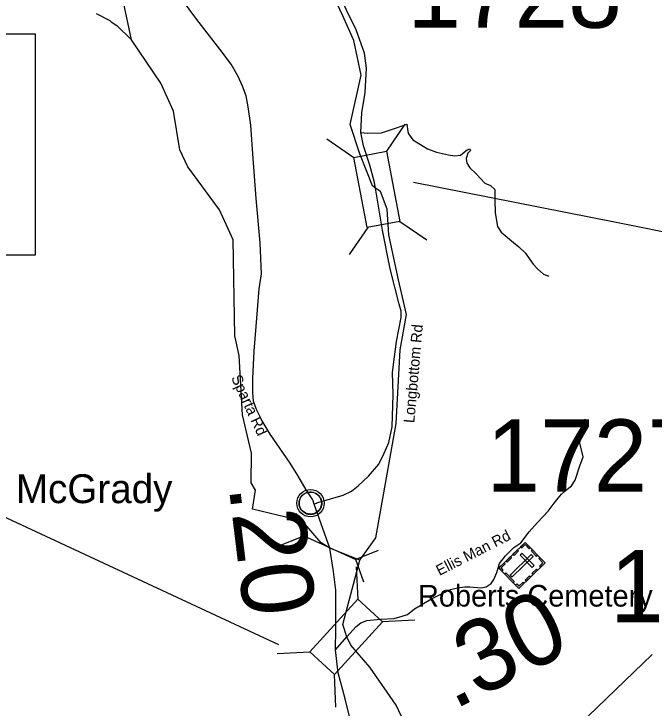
# Model space of a CAD drawing. Extents: x 1248089 to 1457196, y 820910 to 988753.
# Drawn here: x 1342073 to 1346513, y 945940 to 950753 of the extents above; entities that cross this region are included whole.
import ezdxf

# ---------------------------------------------------------------- set-up
doc = ezdxf.new("R2010")
doc.units = 0
for name, color, linetype in [('Exist Civil Demographics Community CELL', 7, 'Continuous'), ('Exist Civil Demographics Community Label', 7, 'Continuous'), ('Exist Cultural Cemetery CELL', 7, 'Continuous'), ('Exist Cultural Cemetery Label', 7, 'Continuous'), ('Exist Hydrographic Creek Single Shore', 7, 'Continuous'), ('Exist Hydrographic Misc Water Feature', 7, 'Continuous'), ('Exist Road Non-System Type 51', 7, 'Continuous'), ('Exist Road Primary NC Attributed', 7, 'Continuous'), ('Exist Road Primary NC Label', 7, 'Continuous'), ('Exist Road Primary NC Structure Culvert CELL', 7, 'Continuous'), ('Exist Road Primary NC Structure Culvert Number Label', 7, 'Continuous'), ('Exist Road Secondary Structure Standard Bridge CELL', 7, 'Continuous'), ('Exist Road Secondary Structure Standard Bridge Number Label', 7, 'Continuous'), ('Exist Road Secondary Type 51 Attributed', 7, 'Continuous'), ('Exist Road Secondary Type 51 Label', 7, 'Continuous'), ('Prop CMT Slope Fill', 7, 'Continuous'), ('Prop GRAU CAT1 Cell', 7, 'Continuous'), ('Prop Lane Lines', 7, 'Continuous')]:
    doc.layers.add(name, color=color, linetype=linetype)

msp = doc.modelspace()

# ---------------------------------------------------------------- linework, layer by layer
at = {"layer": 'Exist Civil Demographics Community CELL'}
msp.add_lwpolyline([(1344052.3, 947373.2), (1344053.3, 947378.8), (1344055.1, 947385.4), (1344058, 947392.6), (1344060.9, 947398.3), (1344064.3, 947404.1), (1344068, 947409.2), (1344072, 947413.6), (1344076.6, 947418.1), (1344082.1, 947422.7), (1344087.5, 947426.4), (1344092.4, 947429.3), (1344097.5, 947431.7), (1344102.9, 947434), (1344108.6, 947435.8), (1344112.9, 947437), (1344117.7, 947437.7), (1344121.9, 947438.4), (1344128.2, 947438.7), (1344132.7, 947438.6), (1344138.3, 947438.3), (1344143.2, 947437.6), (1344148.1, 947436.6), (1344153.1, 947435.2), (1344158.3, 947433.3), (1344165, 947430.4), (1344171.2, 947426.9), (1344176.3, 947423.3), (1344181.5, 947419.3), (1344184.8, 947416.2), (1344188.9, 947411.8), (1344192.8, 947407.1), (1344195.8, 947402.5), (1344199, 947397.5), (1344201.4, 947392.3), (1344203.4, 947387.3), (1344205, 947382.3), (1344206.3, 947377.7), (1344207.4, 947371.7), (1344208, 947367), (1344208.3, 947361), (1344208.1, 947355.2), (1344207.5, 947349.5), (1344206.6, 947344), (1344204.9, 947337.8), (1344203.1, 947332), (1344200.8, 947326.9), (1344197.6, 947320.9), (1344194.3, 947315.6), (1344190.9, 947310.9), (1344186.6, 947306.2), (1344181.4, 947301.2), (1344176.3, 947297.1), (1344171.3, 947293.6), (1344167, 947291.1), (1344160.2, 947287.9), (1344153, 947285.2), (1344147.1, 947283.7), (1344140.5, 947282.4), (1344136.1, 947282), (1344131.6, 947281.7), (1344126, 947281.7), (1344121.7, 947282.1), (1344116.1, 947282.8), (1344110.2, 947284.1), (1344105.6, 947285.5), (1344100.4, 947287.3), (1344095.8, 947289.3), (1344091.9, 947291.6), (1344085.1, 947295.6), (1344079.5, 947299.9), (1344074.6, 947304.4), (1344070.1, 947309.2), (1344066.9, 947313.2), (1344064, 947317.4), (1344059.9, 947324.5), (1344058.2, 947328), (1344056.4, 947332), (1344053.9, 947340.2), (1344052.3, 947347.3), (1344051.6, 947352.5), (1344051.3, 947358.8), (1344051.2, 947363.5), (1344051.8, 947369.9)], close=True, dxfattribs=at)
for centre, radius in [((1344129.9, 947360.8), 94.3), ((1344129.7, 947361.1), 76.7)]:
    msp.add_circle(centre, radius, dxfattribs=at)
at = {"layer": 'Exist Cultural Cemetery CELL'}
for points in [[(1345617.8, 947089.4), (1345756.9, 946947), (1345574.7, 946769.1), (1345435.6, 946911.5)], [(1345586.8, 947059.2), (1345594.7, 947051), (1345617.8, 947073.5), (1345646.1, 947044.5), (1345654, 947052.3), (1345617.8, 947089.4)], [(1345533.7, 947007.4), (1345564.7, 947037.6), (1345572.7, 947029.5), (1345541.7, 946999.2)], [(1345669.5, 947036.4), (1345705.7, 946999.3), (1345697.6, 946991.4), (1345661.4, 947028.5)], [(1345485.6, 946960.4), (1345516.6, 946990.7), (1345524.6, 946982.5), (1345493.6, 946952.2)], [(1345673, 946991), (1345659.9, 947004.3), (1345514.9, 946862.6), (1345527.9, 946849.3)], [(1345597.6, 947012.7), (1345584.3, 946999.6), (1345666.5, 946915.4), (1345679.9, 946928.4)], [(1345725.9, 946916.6), (1345718, 946924.8), (1345741, 946947.3), (1345712.7, 946976.3), (1345720.6, 946984), (1345756.9, 946946.9)], [(1345458.8, 946887.9), (1345467, 946895.9), (1345451.6, 946911.6), (1345480.5, 946939.9), (1345472.8, 946947.8), (1345435.6, 946911.6)], [(1345665.7, 946873.8), (1345696.7, 946904), (1345704.6, 946895.9), (1345673.6, 946865.6)], [(1345484, 946878.4), (1345543.3, 946817.7), (1345535.1, 946809.7), (1345475.8, 946870.4)], [(1345618.5, 946827.7), (1345649.5, 946858), (1345657.4, 946849.8), (1345626.4, 946819.6)], [(1345551.6, 946792.8), (1345559.8, 946800.8), (1345575.2, 946785.1), (1345604.1, 946813.3), (1345611.9, 946805.3), (1345574.7, 946769.1)]]:
    msp.add_lwpolyline(points, close=True, dxfattribs=at)
at = {"layer": 'Exist Hydrographic Creek Single Shore'}
for points in [[(1344404, 949985.4), (1344481.3, 950327.8), (1344430.8, 950569), (1344353.5, 950740.2), (1344292.5, 950872.8), (1344232.6, 951033.5), (1344175.4, 951175.1), (1344183.6, 951265), (1344196.4, 951270.3), (1344224.1, 951267.2)], [(1343717.4, 947502.1), (1343720, 947707.1), (1343659, 947974.2), (1343635, 948385.1), (1343604.1, 948520.3), (1343594, 949186.9), (1343499.1, 949395.7), (1343280.1, 949692.3), (1343224, 949811.6), (1343180, 950078.4), (1343093.1, 950273.8), (1342888.2, 950574), (1342800.1, 950988.8)], [(1344581.1, 949545), (1344560.7, 949560.3), (1344472.2, 949782), (1344404, 949985.4)], [(1344471.1, 946966.5), (1344583.1, 947121.8), (1344725.1, 947912.7), (1344750.6, 948423.4), (1344795.2, 948669.1), (1344741, 948908.4), (1344674.1, 949221.2), (1344661.3, 949399.9), (1344615.1, 949521.9), (1344581.1, 949545)], [(1344264.1, 947048.2), (1344203.2, 947085.7), (1344074.3, 947235.1), (1343727.6, 947318.9), (1343747.9, 947451.2), (1343717.4, 947502.1)], [(1344471.1, 946966.5), (1344264.1, 947048.2)], [(1344381.1, 946434.2), (1344354.7, 946519.6), (1344471.1, 946966.5)], [(1345351.7, 944752.2), (1345287.4, 944894.5), (1345222, 945084.2), (1344958.3, 945466.6), (1344724.2, 945960), (1344541.5, 946223.2), (1344409.4, 946376.1), (1344381.1, 946434.2)]]:
    msp.add_lwpolyline(points, dxfattribs=at)
at = {"layer": 'Exist Hydrographic Misc Water Feature'}
msp.add_lwpolyline([(1342644.3, 950756.7), (1342739.3, 950706.7), (1342747.1, 950698.5), (1342786.5, 950673.5), (1342888.2, 950574)], dxfattribs=at)
at = {"layer": 'Exist Road Non-System Type 51'}
for points in [[(1344479.9, 949930.3), (1344526.3, 949926.3), (1344621.4, 949927.7), (1344664, 949941.9), (1344726.4, 949963.2), (1344766.2, 949976), (1344797.4, 949987.4)], [(1344797.4, 949987.4), (1344804.5, 949937.6), (1344808.8, 949922), (1344828.6, 949896.5), (1344840, 949880.8), (1344892.5, 949848.2), (1344940.7, 949816.9), (1345003.2, 949794.2), (1345086.9, 949775.7), (1345130.9, 949768.6), (1345169.2, 949774.3), (1345194.8, 949794.2), (1345216.1, 949809.8), (1345235.9, 949818.3), (1345240.2, 949807), (1345221.8, 949787.1), (1345210.4, 949750.2), (1345214.7, 949718.9), (1345234.5, 949686.3), (1345278.5, 949645.1), (1345339.5, 949579.7), (1345377.9, 949564.1), (1345407.7, 949535.7), (1345407.7, 949463.3), (1345410.5, 949373.8), (1345427.5, 949280.1), (1345451.7, 949240.3), (1345538.1, 949168.4), (1345573.6, 949138.6), (1345620.4, 949093.2), (1345650.2, 949050.6), (1345672.9, 949017.9), (1345704.2, 948985.2), (1345746.7, 948949.7), (1345782.2, 948935.5)], [(1345588.9, 947086.3), (1345647.2, 947163.3), (1345704.5, 947227), (1345777.7, 947306.6), (1345819, 947360.8), (1345847.7, 947395.8), (1345869.9, 947424.4), (1345895.4, 947446.7), (1345939.9, 947481.8), (1345965.4, 947520), (1345997.2, 947618.7), (1346019.5, 947682.4), (1345997.2, 947777.9), (1346009.9, 947860.7), (1346035.4, 947946.7)]]:
    msp.add_lwpolyline(points, dxfattribs=at)
at = {"layer": 'Exist Road Primary NC Attributed'}
for points in [[(1344156.2, 947353.7), (1344145.5, 947383.4), (1344100.2, 947453.6), (1344042.4, 947552.6), (1343988.9, 947639.2), (1343851.2, 947838.4), (1343795.6, 947931.2), (1343756.4, 948009.6), (1343735.8, 948067.4), (1343729.6, 948129.3), (1343729.6, 948226.2), (1343739.9, 948414.9), (1343754.3, 948586.1), (1343774.9, 948846), (1343789.3, 948950.1), (1343781.1, 949166.7), (1343752.2, 949473.1), (1343729.6, 949782.6), (1343716.9, 949981.7), (1343698.4, 950109.6), (1343684, 950186), (1343659.2, 950252), (1343628.3, 950320), (1343580.9, 950404.6), (1343501.2, 950508.6), (1343342.5, 950714.9), (1343190, 950921.2)], [(1344303.1, 946343.2), (1344305.3, 946488.6), (1344305.3, 946759), (1344289.6, 946887.6), (1344264.1, 947048.2), (1344156.2, 947353.7)], [(1345136, 944703.7), (1345114.6, 944718.6), (1345044.5, 944778.5), (1344977.6, 944855.8), (1344914.9, 944939), (1344757.4, 945192.1), (1344668.8, 945327.2), (1344560.7, 945506), (1344509.2, 945594.7), (1344443.2, 945707.2), (1344371.2, 946003.4), (1344322.7, 946184.9), (1344303.1, 946343.2)]]:
    msp.add_lwpolyline(points, dxfattribs=at)
at = {"layer": 'Exist Road Primary NC Structure Culvert CELL'}
for p, q in [((1344029.4, 947292.7), (1344083.6, 947135.2)), ((1343929.3, 947072.5), (1344083.6, 947135.2)), ((1344083.6, 947135.2), (1344444.8, 946971)), ((1344599.1, 947033.7), (1344444.8, 946971)), ((1344499, 946813.5), (1344444.8, 946971))]:
    msp.add_line(p, q, dxfattribs=at)
at = {"layer": 'Exist Road Primary NC Structure Culvert Number Label'}
msp.add_lwpolyline([(1336247.7, 950615.6), (1342219.9, 950615.6), (1342219.9, 949080.5), (1336247.7, 949080.5)], close=True, dxfattribs=at)
at = {"layer": 'Exist Road Secondary Structure Standard Bridge CELL'}
for p, q in [((1344784.6, 949988.9), (1344657.3, 949801.7)), ((1344242.6, 949885.8), (1344429.8, 949758.5)), ((1344748.9, 949314.5), (1344936, 949187.2)), ((1344526.5, 949272.2), (1344399.2, 949085.1)), ((1344460, 946694.2), (1344450, 946920.3)), ((1344627, 946541.4), (1344853.1, 946551.4)), ((1343898.4, 946319.2), (1344124.5, 946329.2)), ((1344305.3, 945946.7), (1344295.3, 946172.8))]:
    msp.add_line(p, q, dxfattribs=at)
for points in [[(1344657.3, 949801.7), (1344749.9, 949314.7), (1344522.4, 949271.4), (1344429.8, 949758.5)], [(1344124.5, 946329.2), (1344459.2, 946694.9), (1344630.1, 946538.5), (1344295.3, 946172.8)]]:
    msp.add_lwpolyline(points, close=True, dxfattribs=at)
at = {"layer": 'Exist Road Secondary Structure Standard Bridge Number Label'}
msp.add_line((1343909.8, 946378.8), (1340701.9, 947873.4), dxfattribs=at)
msp.add_lwpolyline([(1344843.6, 949586.2), (1346249, 949310.1), (1350114.1, 948532.1)], dxfattribs=at)
at = {"layer": 'Exist Road Secondary Type 51 Attributed'}
for points in [[(1344581.1, 949545), (1344571, 949593.8), (1344541.1, 949703.9), (1344497.1, 949839.1), (1344479.9, 949930.3), (1344486.1, 950067.1), (1344509.7, 950207.1), (1344519.1, 950376.9), (1344503.4, 950480.7), (1344447, 950641.7), (1344380.3, 950778.9), (1344296.4, 950970.4), (1344225.6, 951148.8), (1344213.4, 951208.7), (1344224.1, 951267.2)], [(1344156.2, 947353.7), (1344181.3, 947366.3), (1344357.3, 947416.6), (1344413.9, 947443.4), (1344461, 947481.1), (1344531.7, 947547.2), (1344604, 947632.1), (1344641.5, 947706.6), (1344672.9, 947782.1), (1344696.5, 947889.1), (1344702.8, 948115.5), (1344698.1, 948268), (1344712.2, 948375.2), (1344726.3, 948482.2), (1344759.3, 948647.3), (1344757.8, 948692.3), (1344745.5, 948741.1), (1344683.2, 948984.7), (1344628.7, 949254.3), (1344581.1, 949545)], [(1344381.1, 946434.2), (1344446.2, 946505.9), (1344479.2, 946532.4), (1344519.8, 946548.4), (1344614.2, 946557), (1344710, 946561.8), (1344766.6, 946577.5), (1344802.7, 946588.5), (1344851.4, 946629.4), (1344964.5, 946695.4), (1345014.8, 946720.6), (1345101.2, 946761.5), (1345149.9, 946774.1), (1345200.2, 946780.3), (1345234.2, 946781.8), (1345314.3, 946774), (1345348.9, 946780.3), (1345383.5, 946803.8), (1345402.3, 946832.1), (1345421.2, 946879.3), (1345441.3, 946943), (1345482.1, 946994.9), (1345540.3, 947054.7), (1345588.9, 947086.3)], [(1344303.1, 946343.2), (1344381.1, 946434.2)]]:
    msp.add_lwpolyline(points, dxfattribs=at)
at = {"layer": 'Prop Lane Lines'}
msp.add_line((1345281.3, 945143.3), (1346500, 946312.2), dxfattribs=at)

# ---------------------------------------------------------------- texts
at = {"layer": 'Exist Civil Demographics Community Label'}
msp.add_text('McGrady', height=200, dxfattribs=at).set_placement((1342087.4, 947361.2))
at = {"layer": 'Exist Cultural Cemetery Label'}
msp.add_text('Roberts Cemetery', height=150, dxfattribs=at).set_placement((1344875.4, 946644))
at = {"layer": 'Exist Road Primary NC Label'}
msp.add_text('Sparta Rd', height=75, rotation=294.6061, dxfattribs=at).set_placement((1343577.7, 948231))
at = {"layer": 'Exist Road Secondary Type 51 Label'}
for s, rotation, p in [('Longbottom Rd', 84.9572, (1344849.4, 947914.3)), ('Ellis Man Rd', 27.0962, (1345024.1, 946855.9))]:
    msp.add_text(s, height=75, rotation=rotation, dxfattribs=at).set_placement(p)
at = {"layer": 'Prop CMT Slope Fill'}
msp.add_text('.20', height=500, rotation=276.9687, dxfattribs=at).set_placement((1343562.1, 947477.6))
at = {"layer": 'Prop GRAU CAT1 Cell'}
msp.add_text('.30', height=500, rotation=26.5845, dxfattribs=at).set_placement((1345123.2, 945925.8))
at = {"layer": 'Prop Lane Lines'}
for s, p in [('1728', (1344801.6, 950656.7)), ('1727', (1345350, 947441.5)), ('1757', (1346207.3, 946535.3))]:
    msp.add_text(s, height=500, dxfattribs=at).set_placement(p)

doc.saveas('drawing.dxf')
